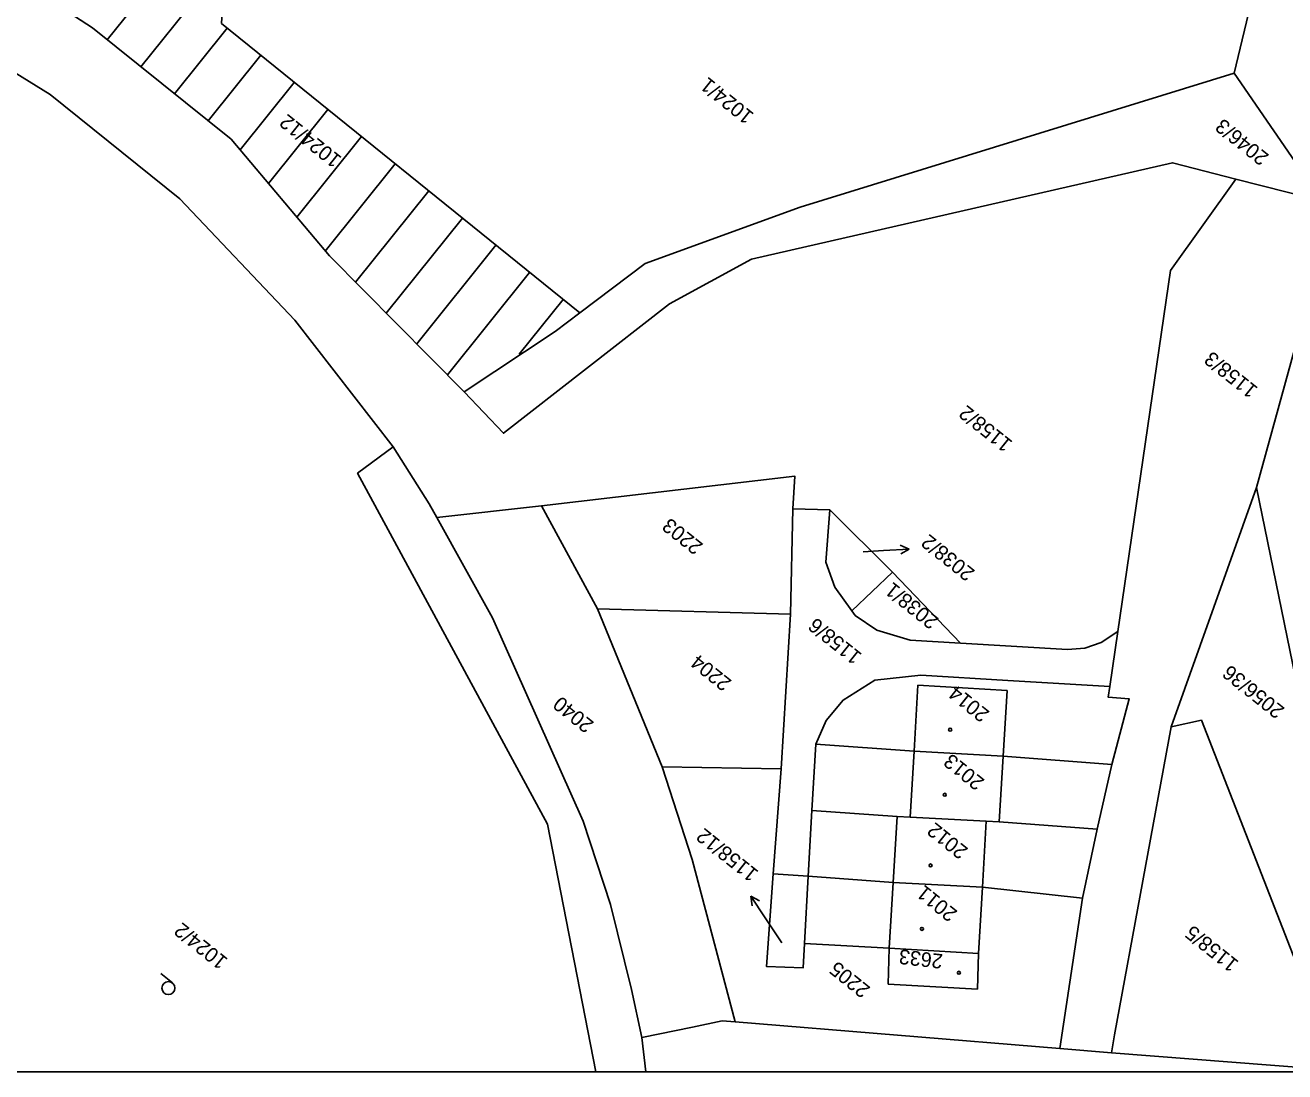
# Model space of a CAD drawing. Extents: x -794765 to -785424, y -1118958 to -1108731.
# Drawn here: x -794413.8 to -794268, y -1110332.2 to -1110211 of the extents above; entities that cross this region are included whole.
import ezdxf

# ---------------------------------------------------------------- set-up
doc = ezdxf.new("R2010")
doc.units = 0
for name, color, linetype in [('Level 66', 7, 'Continuous'), ('Level 71', 7, 'Continuous'), ('Level 75', 7, 'Continuous'), ('Level 76', 7, 'Continuous'), ('Level 77', 7, 'Continuous'), ('Level 78', 7, 'Continuous'), ('Level 79', 7, 'Continuous'), ('Level 80', 7, 'Continuous'), ('Vrstva 53', 7, 'Continuous')]:
    doc.layers.add(name, color=color, linetype=linetype)

msp = doc.modelspace()

# ---------------------------------------------------------------- linework, layer by layer
at = {"layer": 'Level 66'}
msp.add_line((-794396.79, -1110321.93), (-794398.15, -1110320.84), dxfattribs=at)
msp.add_circle((-794397.26, -1110322.52), 0.75, dxfattribs=at)
at = {"layer": 'Level 71'}
msp.add_lwpolyline([(-793908.08, -1110031.45), (-794753.93, -1110031.45), (-794753.93, -1110332.22), (-793908.08, -1110332.22)], dxfattribs=at)
at = {"layer": 'Level 75'}
for p, q in [((-794273.88, -1110216.57), (-794271.56, -1110206.95)), ((-794263.73, -1110231.38), (-794273.88, -1110216.57)), ((-794263.73, -1110231.38), (-794273.68, -1110228.85)), ((-794271.31, -1110264.57), (-794263.71, -1110236.9)), ((-794281.19, -1110292.27), (-794271.31, -1110264.57)), ((-794271.31, -1110264.57), (-794264.84, -1110296.01)), ((-794354.05, -1110266.68), (-794366.2, -1110268.04)), ((-794347.57, -1110278.62), (-794354.05, -1110266.68)), ((-794324.96, -1110267.03), (-794325.24, -1110279.22)), ((-794324.96, -1110267.03), (-794320.7, -1110267.14)), ((-794313.42, -1110274.34), (-794320.7, -1110267.14)), ((-794313.42, -1110274.34), (-794318.15, -1110278.83)), ((-794305.55, -1110282.58), (-794313.42, -1110274.34)), ((-794347.57, -1110278.62), (-794325.24, -1110279.22)), ((-794340.11, -1110296.91), (-794347.57, -1110278.62)), ((-794325.24, -1110279.22), (-794326.32, -1110297.15)), ((-794287.34, -1110281.21), (-794288.28, -1110287.6)), ((-794322.32, -1110294.27), (-794322.76, -1110301.94)), ((-794340.11, -1110296.91), (-794326.32, -1110297.15)), ((-794326.32, -1110297.15), (-794327.23, -1110309.3)), ((-794289.74, -1110304.13), (-794288.04, -1110296.62)), ((-794322.76, -1110301.94), (-794323.19, -1110309.56)), ((-794291.43, -1110312.1), (-794289.74, -1110304.13)), ((-794327.23, -1110309.3), (-794323.19, -1110309.56)), ((-794323.19, -1110309.56), (-794323.63, -1110317.34)), ((-794303.48, -1110318.52), (-794303.03, -1110310.85)), ((-794303.03, -1110310.85), (-794291.43, -1110312.1)), ((-794291.43, -1110312.1), (-794294.08, -1110329.53)), ((-794323.63, -1110317.34), (-794313.81, -1110317.91)), ((-794313.81, -1110317.91), (-794303.48, -1110318.52)), ((-794294.08, -1110329.53), (-794331.66, -1110326.44)), ((-794342.47, -1110328.23), (-794341.98, -1110332.22)), ((-794288.1, -1110330.03), (-794294.08, -1110329.53)), ((-794261.87, -1110332.05), (-794288.1, -1110330.03))]:
    msp.add_line(p, q, dxfattribs=at)
for points in [[(-794428.36, -1110196.87), (-794423.27, -1110200.17), (-794406.05, -1110211.34), (-794389.99, -1110224.23), (-794378.62, -1110237.74), (-794363.01, -1110253.46)], [(-794371.25, -1110259.83), (-794382.64, -1110245.18), (-794395.93, -1110231.12), (-794410.93, -1110219.06), (-794428.31, -1110208.3), (-794444.95, -1110199.02)], [(-794390.37, -1110198.84), (-794391.12, -1110210.82), (-794349.63, -1110244.34)], [(-794349.63, -1110244.34), (-794342.05, -1110238.63), (-794324.11, -1110232.11), (-794273.88, -1110216.57)], [(-794273.68, -1110228.85), (-794281.02, -1110226.96), (-794329.75, -1110238.1), (-794339.25, -1110243.3), (-794358.48, -1110258.27), (-794363.01, -1110253.46)], [(-794287.34, -1110281.21), (-794281.25, -1110239.42), (-794273.68, -1110228.85)], [(-794363.01, -1110253.46), (-794352.48, -1110246.49), (-794349.63, -1110244.34)], [(-794347.78, -1110332.22), (-794353.39, -1110303.52), (-794375.36, -1110262.91), (-794371.25, -1110259.83)], [(-794371.25, -1110259.83), (-794367.08, -1110266.46), (-794366.2, -1110268.04)], [(-794354.05, -1110266.68), (-794324.74, -1110263.25), (-794324.96, -1110267.03)], [(-794366.2, -1110268.04), (-794359.73, -1110279.65), (-794349.24, -1110303.18), (-794346.06, -1110312.83), (-794343.66, -1110322.69), (-794342.47, -1110328.23)], [(-794320.7, -1110267.14), (-794321.17, -1110273.22), (-794320.12, -1110276.1), (-794318.15, -1110278.83)], [(-794318.15, -1110278.83), (-794317.75, -1110279.36), (-794315.26, -1110281.07), (-794311.4, -1110282.22), (-794305.55, -1110282.58)], [(-794305.55, -1110282.58), (-794293.17, -1110283.33), (-794291.17, -1110283.17), (-794289.27, -1110282.5), (-794287.34, -1110281.21)], [(-794288.28, -1110287.6), (-794300.1, -1110286.89), (-794310.14, -1110286.29), (-794315.49, -1110286.88), (-794319.16, -1110289.18), (-794321.13, -1110291.55), (-794322.32, -1110294.27)], [(-794288.04, -1110296.62), (-794286.03, -1110289.02), (-794288.46, -1110288.85), (-794288.28, -1110287.6)], [(-794263.17, -1110328.7), (-794277.67, -1110291.51), (-794281.19, -1110292.27)], [(-794288.1, -1110330.03), (-794287.75, -1110327.94), (-794281.19, -1110292.27)], [(-794288.04, -1110296.62), (-794300.63, -1110295.66), (-794310.94, -1110295.09), (-794322.32, -1110294.27)], [(-794331.66, -1110326.44), (-794336.62, -1110307.62), (-794340.11, -1110296.91)], [(-794289.74, -1110304.13), (-794301.09, -1110303.28), (-794302.59, -1110303.19), (-794311.39, -1110302.74), (-794312.9, -1110302.67), (-794322.76, -1110301.94)], [(-794323.63, -1110317.34), (-794323.79, -1110320.18), (-794328.03, -1110320.01), (-794327.23, -1110309.3)], [(-794303.03, -1110310.85), (-794313.37, -1110310.28), (-794323.19, -1110309.56)], [(-794303.48, -1110318.52), (-794303.61, -1110322.63), (-794313.92, -1110322.05), (-794313.81, -1110317.91)], [(-794342.47, -1110328.23), (-794336.6, -1110327.03), (-794333.15, -1110326.32), (-794331.66, -1110326.44)]]:
    msp.add_lwpolyline(points, dxfattribs=at)
at = {"layer": 'Level 77'}
for p, q in [((-794310.94, -1110295.09), (-794310.52, -1110287.45)), ((-794300.17, -1110288.06), (-794310.52, -1110287.45)), ((-794300.63, -1110295.66), (-794300.17, -1110288.06)), ((-794311.39, -1110302.74), (-794310.94, -1110295.09)), ((-794301.09, -1110303.28), (-794300.63, -1110295.66)), ((-794313.37, -1110310.28), (-794312.9, -1110302.67)), ((-794303.03, -1110310.85), (-794302.59, -1110303.19)), ((-794313.81, -1110317.91), (-794313.37, -1110310.28))]:
    msp.add_line(p, q, dxfattribs=at)
at = {"layer": 'Level 78'}
for p, q in [((-794344.31, -1110137.82), (-794404.35, -1110212.71)), ((-794390.67, -1110203.64), (-794400.45, -1110215.83)), ((-794390.45, -1110211.36), (-794396.55, -1110218.96)), ((-794386.56, -1110214.51), (-794392.65, -1110222.09)), ((-794382.68, -1110217.65), (-794388.95, -1110225.47)), ((-794378.79, -1110220.79), (-794385.66, -1110229.37)), ((-794374.9, -1110223.93), (-794382.38, -1110233.27)), ((-794371.01, -1110227.07), (-794379.1, -1110237.17)), ((-794367.12, -1110230.22), (-794375.59, -1110240.79)), ((-794363.23, -1110233.36), (-794372.05, -1110244.36)), ((-794359.34, -1110236.5), (-794368.5, -1110247.93)), ((-794355.45, -1110239.64), (-794364.96, -1110251.5)), ((-794351.56, -1110242.79), (-794356.64, -1110249.13))]:
    msp.add_line(p, q, dxfattribs=at)
at = {"layer": 'Level 79'}
for centre in [(-794306.76, -1110292.6), (-794307.38, -1110300.14), (-794309.03, -1110308.32), (-794310.02, -1110315.66), (-794305.75, -1110320.75)]:
    msp.add_circle(centre, 0.175, dxfattribs=at)
at = {"layer": 'Level 80'}
for p, q in [((-794311.5, -1110271.68), (-794312.53, -1110271.24)), ((-794316.83, -1110271.99), (-794314.49, -1110271.85)), ((-794314.49, -1110271.85), (-794311.5, -1110271.68)), ((-794311.5, -1110271.68), (-794312.47, -1110272.24)), ((-794328.17, -1110314.37), (-794329.82, -1110311.86)), ((-794329.82, -1110311.86), (-794328.85, -1110312.43)), ((-794329.82, -1110311.86), (-794329.68, -1110312.98)), ((-794326.24, -1110317.27), (-794328.17, -1110314.37))]:
    msp.add_line(p, q, dxfattribs=at)
at = {"layer": 'Vrstva 53'}
msp.add_lwpolyline([(-794347.4, -1110204.58), (-794362.22, -1110201.34), (-794366, -1110200.1), (-794390.37, -1110198.84), (-794391.12, -1110210.82), (-794349.63, -1110244.34), (-794352.48, -1110246.49), (-794363.01, -1110253.46), (-794378.62, -1110237.74), (-794389.99, -1110224.23), (-794406.05, -1110211.34), (-794428.36, -1110196.87)], dxfattribs=at)

# ---------------------------------------------------------------- texts
at = {"layer": 'Level 76'}
for s, rotation, p in [('1024/1', 141.279, (-794329.37, -1110221.31)), ('1024/12', 141.279, (-794377.09, -1110226.36)), ('2046/3', 141.279, (-794269.75, -1110226.09)), ('1158/3', 141.279, (-794271.03, -1110253.04)), ('1158/2', 141.279, (-794299.43, -1110259.28)), ('2203', 141.279, (-794335.26, -1110271.15)), ('2038/2', 141.279, (-794303.79, -1110274.22)), ('2038/1', 141.279, (-794307.98, -1110279.78)), ('1158/6', 141.279, (-794316.87, -1110283.88)), ('2204', 141.279, (-794331.96, -1110286.95)), ('2056/36', 141.279, (-794267.94, -1110290.14)), ('2040', 141.279, (-794347.89, -1110291.79)), ('2014', 141.279, (-794302.1, -1110290.55)), ('2013', 141.279, (-794302.68, -1110298.44)), ('2012', 141.279, (-794304.58, -1110306.41)), ('1158/12', 141.279, (-794328.84, -1110309.04)), ('2011', 141.279, (-794305.81, -1110313.66)), ('1024/2', 141.279, (-794390.27, -1110319.18)), ('1158/5', 141.279, (-794273.25, -1110319.49)), ('2633', 173.279, (-794307.54, -1110318.61)), ('2205', 141.279, (-794315.9, -1110322.48))]:
    msp.add_text(s, height=1.7, rotation=rotation, dxfattribs=at).set_placement(p)

doc.saveas('drawing.dxf')
